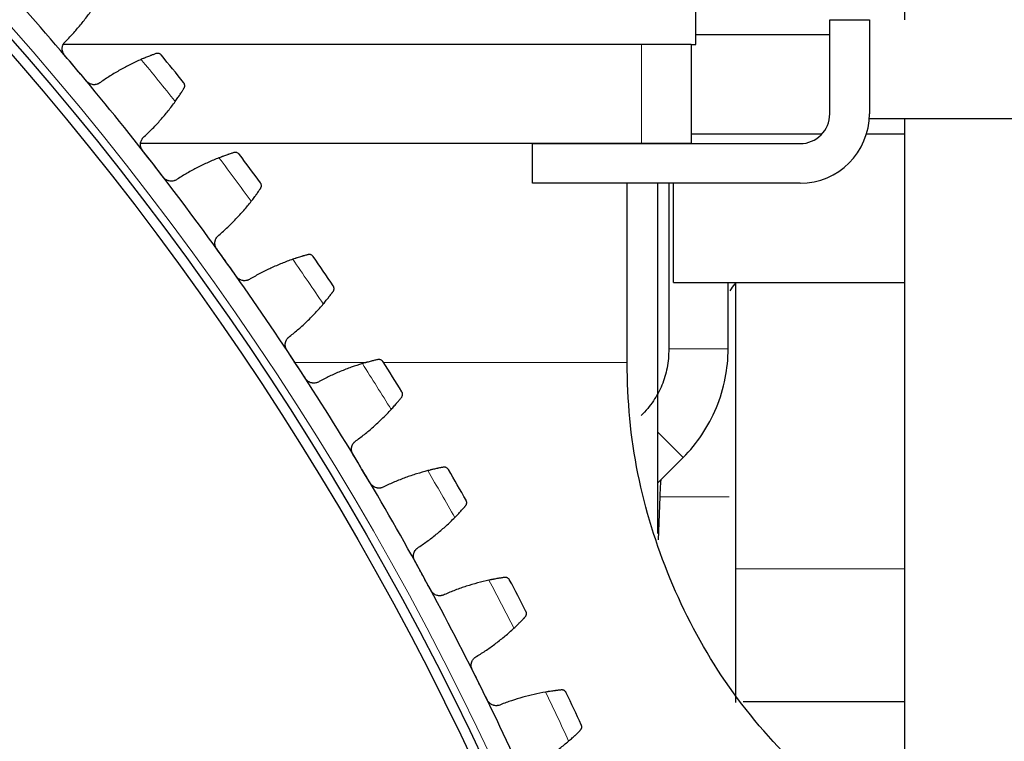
# Model space of a CAD drawing. Header units: inches. Extents: x 0 to 20790, y -12 to 14700.
# Tile 265 of 341: x 10616 to 10814, y 4733 to 4879. Entities that reach past the tile are written whole.
import ezdxf

# ---------------------------------------------------------------- set-up
doc = ezdxf.new("R2010")
doc.units = ezdxf.units.IN
doc.layers.add('1', color=7, linetype='Continuous', true_color=0xffffff)
doc.layers.add('254', color=7, linetype='Continuous', true_color=0xffffff)
doc.styles.add('latin_extended', font='simplex.shx')
doc.dimstyles.get("Standard").update_dxf_attribs({"dimtxt": 0.18, "dimasz": 0.18, "dimexe": 0.18, "dimexo": 0.0625, "dimgap": 0.09, "dimtad": 0, "dimtih": 1, "dimtoh": 1, "dimdec": 4, "dimzin": 0, "dimdsep": 46, "dimtxsty": 'Standard', "dimcen": 0.09, "dimadec": 0, "dimazin": 0, "dimtfac": 1, "dimtdec": 4, "dimtofl": 0, "dimtmove": 0, "dimatfit": 3, "dimfxl": 1, "dimtolj": 1, "dimtzin": 0, "dimarcsym": 0})

# ---------------------------------------------------------------- blocks, each defined once
blk = doc.blocks.new('_U13')
at = {"layer": '254', "color": 3, "linetype": 'Continuous', "lineweight": 13, "transparency": 16777216}
for p, q in [((11525.07, 6791.69), (12185.34, 6791.69)), ((12150.34, 6669.19), (12150.34, 4591.19)), ((10187.07, 4468.69), (12185.34, 4468.69))]:
    blk.add_line(p, q, dxfattribs=at)
at = {"layer": '254', "color": 3, "transparency": 16777216}
for points in [[(12170.76, 6669.19), (12129.92, 6669.19), (12150.34, 6791.69)], [(12129.92, 4591.19), (12170.76, 4591.19), (12150.34, 4468.69)]]:
    blk.add_solid(points, dxfattribs=at)
at = {"layer": 'Defpoints', "color": 0, "transparency": 16777216}
for p in [(11490.07, 6791.69), (10152.07, 4468.69), (12150.34, 4468.69)]:
    blk.add_point(p, dxfattribs=at)
at = {"layer": '254', "color": 2, "lineweight": 13, "transparency": 16777216, "insert": (11966.59, 5307.81), "char_height": 122.5, "attachment_point": 1, "rotation": 90, "style": 'latin_extended'}
blk.add_mtext('\\A1;2323', dxfattribs=at)

msp = doc.modelspace()

# ---------------------------------------------------------------- linework, layer by layer
at = {"layer": '1', "color": 2, "linetype": 'Continuous', "lineweight": 25}
for p, q in [((10794.117, 5250.682), (10794.117, 4878.685)), ((10752.069, 4873.685), (10752.069, 4927.686)), ((10779.069, 4859.685), (10779.069, 4878.685)), ((10779.069, 4878.685), (10787.069, 4878.685)), ((10787.069, 4878.685), (10787.069, 4859.685)), ((10752.07, 4875.685), (10779.069, 4875.685)), ((10741.069, 4873.685), (10624.433, 4873.685)), ((10751.069, 4873.685), (10741.069, 4873.685)), ((10751.069, 4873.685), (10751.069, 4853.685)), ((10751.069, 4873.685), (10752.069, 4873.685)), ((10829.069, 4858.685), (10787.069, 4858.685)), ((10794.117, 4858.685), (10794.117, 4706.462)), ((10751.069, 4855.685), (10777.541, 4855.685)), ((10786.485, 4855.685), (10794.117, 4855.685)), ((10751.069, 4853.685), (10640.025, 4853.685)), ((10741.069, 4853.685), (10640.025, 4853.685)), ((10719.069, 4845.685), (10719.069, 4853.685)), ((10719.069, 4853.685), (10773.069, 4853.685)), ((10751.069, 4853.685), (10773.093, 4853.685)), ((10773.069, 4845.685), (10719.069, 4845.685)), ((10738.219, 4809.516), (10738.219, 4845.685)), ((10744.319, 4845.685), (10744.319, 4775.049)), ((10746.57, 4845.687), (10746.57, 4812.291)), ((10747.569, 4825.685), (10747.569, 4845.686)), ((10747.569, 4825.685), (10794.117, 4825.685)), ((10758.57, 4812.291), (10758.57, 4825.686)), ((10760.129, 4825.682), (10760.134, 4825.683)), ((10744.319, 4785.199), (10749.49, 4790.37)), ((10744.764, 4782.479), (10744.46, 4773.767)), ((10794.117, 4741.085), (10761.601, 4741.085))]:
    msp.add_line(p, q, dxfattribs=at)
at = {"layer": '1', "color": 110, "linetype": 'Continuous', "lineweight": 13}
for p, q in [((10741.069, 4873.685), (10741.069, 4853.685)), ((10758.57, 4812.291), (10746.57, 4812.291)), ((10670.961, 4809.516), (10681.069, 4809.516)), ((10681.069, 4809.516), (10685.53, 4809.516)), ((10688.905, 4809.516), (10738.219, 4809.516)), ((10749.49, 4790.37), (10744.319, 4795.541)), ((10744.764, 4782.479), (10758.794, 4782.479))]:
    msp.add_line(p, q, dxfattribs=at)
msp.add_circle((10152.069, 4468.685), 616.6, dxfattribs=at)
at = {"layer": '1', "color": 2, "linetype": 'Continuous', "lineweight": 25}
for radius in [615, 613]:
    msp.add_circle((10152.069, 4468.685), radius, dxfattribs=at)
for centre, radius, start, end in [((10152.069, 4468.685), 621, 40.127389, 42.420382), ((10152.069, 4468.685), 636, 38.659966, 39.301817), ((10152.069, 4468.685), 621, 37.834395, 40.127389), ((10773.069, 4859.685), 6, 270, 0), ((10773.069, 4859.685), 14, 270, 0), ((10152.069, 4468.685), 636, 36.366973, 37.008823), ((10152.069, 4468.685), 621, 35.541401, 37.834395), ((10152.069, 4468.685), 621, 33.248408, 35.541401), ((10152.069, 4468.685), 636, 34.073979, 34.71583), ((10820.718, 4779.827), 76, 143.14469, 144.44625), ((10152.069, 4468.685), 636, 31.780986, 32.422836), ((10152.069, 4468.685), 621, 30.955414, 33.248408), ((10152.069, 4468.685), 621, 28.66242, 30.955414), ((10152.069, 4468.685), 636, 29.487992, 30.129842), ((10820.718, 4779.827), 76, 175.46381, 178), ((10152.069, 4468.685), 621, 26.369427, 28.66242), ((10152.069, 4468.685), 636, 27.194998, 27.836849), ((10152.069, 4468.685), 621, 24.076433, 26.369427), ((10152.069, 4468.685), 636, 24.902005, 25.543855)]:
    msp.add_arc(centre, radius, start, end, dxfattribs=at)
at = {"layer": '1', "color": 110, "linetype": 'Continuous', "lineweight": 13}
for start, end in [(38.486531, 39.475252), (36.193537, 37.182259), (33.900544, 34.889265), (31.60755, 32.596271), (29.314557, 30.303278), (27.021563, 28.010284), (24.728569, 25.717291)]:
    msp.add_arc((10152.069, 4468.685), 632.294, start, end, dxfattribs=at)
at = {"layer": '1', "color": 2, "linetype": 'Continuous', "lineweight": 25}
for points in [[(10624.906, 4874.348), (10625.464, 4874.907), (10626.548, 4876.05), (10628.083, 4877.842), (10629.525, 4879.71), (10630.426, 4881.007), (10630.86, 4881.668)], [(10626.894, 4868.913), (10626.156, 4869.789), (10625.417, 4870.665), (10624.679, 4871.541)], [(10640.136, 4870.663), (10639.411, 4870.347), (10637.981, 4869.679), (10635.895, 4868.573), (10633.869, 4867.364), (10632.559, 4866.489), (10631.914, 4866.034)], [(10629.109, 4866.285), (10628.371, 4867.161), (10627.632, 4868.037), (10626.894, 4868.913)], [(10640.758, 4855.105), (10641.337, 4855.641), (10642.467, 4856.74), (10644.072, 4858.469), (10645.588, 4860.278), (10646.539, 4861.538), (10647, 4862.181)], [(10642.527, 4849.595), (10641.824, 4850.5), (10641.121, 4851.405), (10640.419, 4852.309)], [(10644.635, 4846.881), (10643.932, 4847.786), (10643.229, 4848.69), (10642.527, 4849.595)], [(10655.829, 4850.814), (10655.091, 4850.527), (10653.635, 4849.917), (10651.507, 4848.895), (10649.435, 4847.768), (10648.09, 4846.946), (10647.427, 4846.517)], [(10655.827, 4835.243), (10656.428, 4835.756), (10657.6, 4836.809), (10659.273, 4838.472), (10660.86, 4840.219), (10661.861, 4841.44), (10662.347, 4842.064)], [(10657.374, 4829.667), (10656.708, 4830.599), (10656.042, 4831.531), (10655.376, 4832.464)], [(10659.372, 4826.871), (10658.706, 4827.803), (10658.04, 4828.735), (10657.374, 4829.667)], [(10670.714, 4830.353), (10669.966, 4830.095), (10668.486, 4829.544), (10666.319, 4828.609), (10664.203, 4827.565), (10662.827, 4826.798), (10662.148, 4826.396)], [(10670.089, 4814.795), (10670.71, 4815.283), (10671.924, 4816.288), (10673.662, 4817.883), (10675.318, 4819.565), (10676.367, 4820.745), (10676.878, 4821.349)], [(10671.412, 4809.161), (10670.784, 4810.119), (10670.156, 4811.077), (10669.528, 4812.035)], [(10673.296, 4806.287), (10672.668, 4807.245), (10672.04, 4808.203), (10671.412, 4809.161)], [(10684.769, 4809.312), (10684.011, 4809.085), (10682.511, 4808.593), (10680.308, 4807.745), (10678.152, 4806.788), (10676.746, 4806.076), (10676.051, 4805.701)], [(10683.522, 4793.792), (10684.162, 4794.255), (10685.415, 4795.211), (10687.215, 4796.735), (10688.937, 4798.349), (10690.033, 4799.486), (10690.567, 4800.07)], [(10684.619, 4788.11), (10684.029, 4789.092), (10683.44, 4790.075), (10682.851, 4791.057)], [(10686.386, 4785.162), (10685.797, 4786.145), (10685.208, 4787.127), (10684.619, 4788.11)], [(10697.971, 4787.726), (10697.204, 4787.53), (10695.686, 4787.099), (10693.451, 4786.339), (10691.258, 4785.469), (10689.825, 4784.814), (10689.115, 4784.467)], [(10696.104, 4772.268), (10696.762, 4772.705), (10698.052, 4773.61), (10699.912, 4775.061), (10701.697, 4776.605), (10702.837, 4777.697), (10703.395, 4778.259)], [(10696.972, 4766.547), (10696.423, 4767.552), (10695.873, 4768.557), (10695.324, 4769.562)], [(10698.621, 4763.531), (10698.071, 4764.536), (10697.522, 4765.542), (10696.972, 4766.547)], [(10710.298, 4765.63), (10709.525, 4765.464), (10707.99, 4765.094), (10705.726, 4764.425), (10703.501, 4763.642), (10702.042, 4763.045), (10701.32, 4762.727)], [(10707.815, 4750.259), (10708.489, 4750.669), (10709.815, 4751.521), (10711.731, 4752.897), (10713.577, 4754.368), (10714.76, 4755.414), (10715.339, 4755.953)], [(10708.453, 4744.507), (10707.944, 4745.533), (10707.436, 4746.56), (10706.927, 4747.586)], [(10709.98, 4741.428), (10709.471, 4742.454), (10708.962, 4743.481), (10708.453, 4744.507)], [(10721.732, 4743.057), (10720.952, 4742.923), (10719.404, 4742.614), (10717.115, 4742.036), (10714.86, 4741.343), (10713.379, 4740.805), (10712.644, 4740.517)], [(10718.635, 4727.798), (10719.326, 4728.181), (10720.684, 4728.98), (10722.654, 4730.277), (10724.557, 4731.674), (10725.781, 4732.671), (10726.382, 4733.187)]]:
    msp.add_open_spline(points, degree=3, dxfattribs=at)
for points, knots in [([(10624.679, 4871.541), (10624.636, 4871.592), (10624.556, 4871.698), (10624.452, 4871.866), (10624.394, 4871.985), (10624.355, 4872.076), (10624.343, 4872.107), (10624.32, 4872.169), (10624.31, 4872.201), (10624.26, 4872.358), (10624.234, 4872.486), (10624.216, 4872.648), (10624.214, 4872.681), (10624.211, 4872.73), (10624.21, 4872.747), (10624.209, 4872.78), (10624.207, 4872.862), (10624.213, 4873.008), (10624.231, 4873.136), (10624.255, 4873.263), (10624.27, 4873.326), (10624.324, 4873.514), (10624.372, 4873.633), (10624.46, 4873.804), (10624.492, 4873.859), (10624.545, 4873.94), (10624.563, 4873.967), (10624.6, 4874.02), (10624.62, 4874.045), (10624.719, 4874.171), (10624.808, 4874.264), (10624.906, 4874.348)], [0, 0, 0, 0, 0.0625, 0.125, 0.1875, 0.1875, 0.21875, 0.21875, 0.25, 0.25, 0.375, 0.375, 0.40625, 0.40625, 0.421875, 0.421875, 0.4375, 0.5, 0.5625, 0.5625, 0.625, 0.625, 0.75, 0.75, 0.8125, 0.8125, 0.84375, 0.84375, 0.875, 0.875, 1, 1, 1, 1]), ([(10643.109, 4871.84), (10643.025, 4871.81), (10642.935, 4871.778), (10642.744, 4871.708), (10642.541, 4871.633), (10642.315, 4871.549), (10642.167, 4871.492), (10642.137, 4871.481), (10642.076, 4871.458), (10642.045, 4871.446), (10641.952, 4871.41), (10641.89, 4871.386), (10641.698, 4871.311), (10641.567, 4871.259), (10641.298, 4871.151), (10641.16, 4871.095), (10640.948, 4871.008), (10640.877, 4870.979), (10640.768, 4870.933), (10640.732, 4870.918), (10640.659, 4870.887), (10640.622, 4870.872), (10640.437, 4870.793), (10640.288, 4870.729), (10640.136, 4870.663)], [0, 0, 0, 0, 0.125, 0.125, 0.25, 0.375, 0.375, 0.40625, 0.40625, 0.4375, 0.4375, 0.5, 0.5, 0.625, 0.625, 0.75, 0.75, 0.8125, 0.8125, 0.84375, 0.84375, 0.875, 0.875, 1, 1, 1, 1]), ([(10644.219, 4871.531), (10644.218, 4871.532), (10644.217, 4871.533), (10644.215, 4871.536), (10644.214, 4871.537), (10644.211, 4871.54), (10644.205, 4871.547), (10644.192, 4871.563), (10644.164, 4871.594), (10644.139, 4871.618), (10644.086, 4871.667), (10644.049, 4871.696), (10643.931, 4871.777), (10643.844, 4871.82), (10643.703, 4871.865), (10643.654, 4871.877), (10643.577, 4871.889), (10643.551, 4871.892), (10643.499, 4871.897), (10643.472, 4871.898), (10643.39, 4871.898), (10643.335, 4871.893), (10643.223, 4871.875), (10643.166, 4871.86), (10643.109, 4871.84)], [0, 0, 0, 0, 0.0039063, 0.0039063, 0.0078125, 0.0078125, 0.015625, 0.03125, 0.0625, 0.125, 0.125, 0.25, 0.25, 0.5, 0.5, 0.625, 0.625, 0.6875, 0.6875, 0.75, 0.75, 0.875, 0.875, 1, 1, 1, 1]), ([(10631.914, 4866.034), (10631.814, 4865.952), (10631.709, 4865.88), (10631.541, 4865.788), (10631.483, 4865.761), (10631.395, 4865.723), (10631.365, 4865.711), (10631.304, 4865.688), (10631.274, 4865.678), (10631.12, 4865.629), (10630.994, 4865.602), (10630.803, 4865.58), (10630.738, 4865.576), (10630.64, 4865.574), (10630.608, 4865.574), (10630.542, 4865.576), (10630.51, 4865.578), (10630.348, 4865.591), (10630.22, 4865.614), (10630.063, 4865.659), (10630.031, 4865.668), (10629.969, 4865.689), (10629.938, 4865.701), (10629.846, 4865.737), (10629.786, 4865.764), (10629.61, 4865.854), (10629.5, 4865.925), (10629.369, 4866.028), (10629.344, 4866.049), (10629.294, 4866.093), (10629.269, 4866.116), (10629.198, 4866.186), (10629.152, 4866.234), (10629.109, 4866.285)], [0, 0, 0, 0, 0.125, 0.125, 0.1875, 0.1875, 0.21875, 0.21875, 0.25, 0.25, 0.375, 0.375, 0.4375, 0.4375, 0.46875, 0.46875, 0.5, 0.5, 0.625, 0.625, 0.65625, 0.65625, 0.6875, 0.6875, 0.75, 0.75, 0.875, 0.875, 0.90625, 0.90625, 0.9375, 0.9375, 1, 1, 1, 1]), ([(10648.771, 4864.843), (10648.803, 4864.895), (10648.829, 4864.947), (10648.87, 4865.052), (10648.886, 4865.105), (10648.908, 4865.209), (10648.915, 4865.261), (10648.921, 4865.364), (10648.92, 4865.415), (10648.91, 4865.515), (10648.902, 4865.564), (10648.878, 4865.658), (10648.863, 4865.704), (10648.826, 4865.792), (10648.805, 4865.835), (10648.769, 4865.896), (10648.75, 4865.926), (10648.726, 4865.96), (10648.713, 4865.977), (10648.708, 4865.984), (10648.704, 4865.988), (10648.702, 4865.991), (10648.701, 4865.993)], [0, 0, 0, 0, 0.125, 0.125, 0.25, 0.25, 0.375, 0.375, 0.5, 0.5, 0.625, 0.625, 0.75, 0.75, 0.875, 0.875, 0.9375, 0.96875, 0.984375, 0.9921875, 0.9921875, 1, 1, 1, 1]), ([(10647, 4862.181), (10647.096, 4862.316), (10647.19, 4862.448), (10647.372, 4862.708), (10647.549, 4862.964), (10647.717, 4863.211), (10647.839, 4863.393), (10647.879, 4863.453), (10647.938, 4863.542), (10647.957, 4863.571), (10647.996, 4863.629), (10648.015, 4863.658), (10648.109, 4863.802), (10648.253, 4864.022), (10648.383, 4864.225), (10648.506, 4864.418), (10648.564, 4864.511), (10648.632, 4864.62), (10648.646, 4864.642), (10648.672, 4864.684), (10648.711, 4864.746), (10648.747, 4864.805), (10648.771, 4864.843)], [0, 0, 0, 0, 0.125, 0.125, 0.25, 0.375, 0.375, 0.4375, 0.4375, 0.46875, 0.46875, 0.5, 0.5, 0.625, 0.75, 0.75, 0.875, 0.875, 0.90625, 0.90625, 0.9375, 1, 1, 1, 1]), ([(10640.419, 4852.309), (10640.378, 4852.362), (10640.302, 4852.471), (10640.205, 4852.643), (10640.152, 4852.764), (10640.117, 4852.857), (10640.106, 4852.889), (10640.085, 4852.952), (10640.076, 4852.983), (10640.033, 4853.142), (10640.012, 4853.271), (10640.001, 4853.435), (10639.999, 4853.467), (10639.998, 4853.517), (10639.998, 4853.533), (10639.998, 4853.566), (10640, 4853.648), (10640.012, 4853.794), (10640.035, 4853.921), (10640.064, 4854.047), (10640.081, 4854.11), (10640.143, 4854.295), (10640.196, 4854.412), (10640.291, 4854.579), (10640.325, 4854.633), (10640.38, 4854.712), (10640.4, 4854.738), (10640.439, 4854.789), (10640.46, 4854.814), (10640.564, 4854.936), (10640.657, 4855.025), (10640.758, 4855.105)], [0, 0, 0, 0, 0.0625, 0.125, 0.1875, 0.1875, 0.21875, 0.21875, 0.25, 0.25, 0.375, 0.375, 0.40625, 0.40625, 0.421875, 0.421875, 0.4375, 0.5, 0.5625, 0.5625, 0.625, 0.625, 0.75, 0.75, 0.8125, 0.8125, 0.84375, 0.84375, 0.875, 0.875, 1, 1, 1, 1]), ([(10658.846, 4851.871), (10658.761, 4851.844), (10658.67, 4851.815), (10658.476, 4851.754), (10658.27, 4851.687), (10658.041, 4851.611), (10657.891, 4851.561), (10657.86, 4851.551), (10657.799, 4851.53), (10657.767, 4851.52), (10657.673, 4851.487), (10657.609, 4851.466), (10657.415, 4851.399), (10657.282, 4851.352), (10657.009, 4851.255), (10656.869, 4851.205), (10656.654, 4851.126), (10656.581, 4851.099), (10656.471, 4851.058), (10656.434, 4851.045), (10656.36, 4851.017), (10656.322, 4851.003), (10656.135, 4850.932), (10655.983, 4850.874), (10655.829, 4850.814)], [0, 0, 0, 0, 0.125, 0.125, 0.25, 0.375, 0.375, 0.40625, 0.40625, 0.4375, 0.4375, 0.5, 0.5, 0.625, 0.625, 0.75, 0.75, 0.8125, 0.8125, 0.84375, 0.84375, 0.875, 0.875, 1, 1, 1, 1]), ([(10659.942, 4851.518), (10659.941, 4851.519), (10659.941, 4851.52), (10659.939, 4851.523), (10659.938, 4851.524), (10659.935, 4851.527), (10659.93, 4851.534), (10659.917, 4851.551), (10659.89, 4851.582), (10659.866, 4851.608), (10659.815, 4851.658), (10659.779, 4851.689), (10659.665, 4851.775), (10659.58, 4851.821), (10659.44, 4851.872), (10659.391, 4851.886), (10659.316, 4851.901), (10659.29, 4851.906), (10659.237, 4851.912), (10659.211, 4851.914), (10659.129, 4851.917), (10659.074, 4851.915), (10658.961, 4851.901), (10658.904, 4851.889), (10658.846, 4851.871)], [0, 0, 0, 0, 0.0039062, 0.0039062, 0.0078125, 0.0078125, 0.015625, 0.03125, 0.0625, 0.125, 0.125, 0.25, 0.25, 0.5, 0.5, 0.625, 0.625, 0.6875, 0.6875, 0.75, 0.75, 0.875, 0.875, 1, 1, 1, 1]), ([(10647.427, 4846.517), (10647.325, 4846.439), (10647.216, 4846.372), (10647.045, 4846.287), (10646.986, 4846.261), (10646.896, 4846.227), (10646.866, 4846.216), (10646.804, 4846.196), (10646.773, 4846.187), (10646.618, 4846.144), (10646.491, 4846.123), (10646.299, 4846.108), (10646.234, 4846.107), (10646.137, 4846.109), (10646.104, 4846.11), (10646.039, 4846.115), (10646.006, 4846.118), (10645.845, 4846.138), (10645.718, 4846.166), (10645.563, 4846.216), (10645.532, 4846.227), (10645.47, 4846.251), (10645.44, 4846.263), (10645.349, 4846.303), (10645.29, 4846.333), (10645.119, 4846.429), (10645.011, 4846.505), (10644.885, 4846.613), (10644.86, 4846.636), (10644.812, 4846.682), (10644.788, 4846.705), (10644.719, 4846.777), (10644.676, 4846.828), (10644.635, 4846.881)], [0, 0, 0, 0, 0.125, 0.125, 0.1875, 0.1875, 0.21875, 0.21875, 0.25, 0.25, 0.375, 0.375, 0.4375, 0.4375, 0.46875, 0.46875, 0.5, 0.5, 0.625, 0.625, 0.65625, 0.65625, 0.6875, 0.6875, 0.75, 0.75, 0.875, 0.875, 0.90625, 0.90625, 0.9375, 0.9375, 1, 1, 1, 1]), ([(10664.223, 4844.653), (10664.257, 4844.704), (10664.285, 4844.755), (10664.331, 4844.858), (10664.349, 4844.91), (10664.375, 4845.013), (10664.384, 4845.065), (10664.394, 4845.168), (10664.395, 4845.218), (10664.389, 4845.319), (10664.383, 4845.368), (10664.363, 4845.463), (10664.35, 4845.509), (10664.317, 4845.599), (10664.297, 4845.643), (10664.264, 4845.705), (10664.246, 4845.736), (10664.223, 4845.771), (10664.211, 4845.788), (10664.206, 4845.795), (10664.202, 4845.8), (10664.201, 4845.802), (10664.199, 4845.805)], [0, 0, 0, 0, 0.125, 0.125, 0.25, 0.25, 0.375, 0.375, 0.5, 0.5, 0.625, 0.625, 0.75, 0.75, 0.875, 0.875, 0.9375, 0.96875, 0.984375, 0.9921875, 0.9921875, 1, 1, 1, 1]), ([(10662.347, 4842.064), (10662.449, 4842.195), (10662.548, 4842.323), (10662.74, 4842.576), (10662.927, 4842.824), (10663.105, 4843.064), (10663.234, 4843.241), (10663.276, 4843.299), (10663.339, 4843.386), (10663.36, 4843.415), (10663.401, 4843.471), (10663.421, 4843.499), (10663.521, 4843.639), (10663.673, 4843.853), (10663.811, 4844.051), (10663.941, 4844.239), (10664.003, 4844.329), (10664.076, 4844.436), (10664.09, 4844.457), (10664.118, 4844.498), (10664.16, 4844.559), (10664.198, 4844.616), (10664.223, 4844.653)], [0, 0, 0, 0, 0.125, 0.125, 0.25, 0.375, 0.375, 0.4375, 0.4375, 0.46875, 0.46875, 0.5, 0.5, 0.625, 0.75, 0.75, 0.875, 0.875, 0.90625, 0.90625, 0.9375, 1, 1, 1, 1]), ([(10655.376, 4832.464), (10655.337, 4832.518), (10655.266, 4832.63), (10655.176, 4832.806), (10655.128, 4832.929), (10655.097, 4833.023), (10655.087, 4833.055), (10655.069, 4833.119), (10655.061, 4833.151), (10655.024, 4833.311), (10655.008, 4833.441), (10655.004, 4833.605), (10655.003, 4833.637), (10655.005, 4833.687), (10655.005, 4833.703), (10655.007, 4833.736), (10655.012, 4833.818), (10655.029, 4833.963), (10655.057, 4834.09), (10655.091, 4834.214), (10655.111, 4834.276), (10655.181, 4834.459), (10655.238, 4834.574), (10655.339, 4834.737), (10655.376, 4834.789), (10655.434, 4834.866), (10655.454, 4834.891), (10655.496, 4834.941), (10655.517, 4834.965), (10655.627, 4835.082), (10655.723, 4835.167), (10655.827, 4835.243)], [0, 0, 0, 0, 0.0625, 0.125, 0.1875, 0.1875, 0.21875, 0.21875, 0.25, 0.25, 0.375, 0.375, 0.40625, 0.40625, 0.421875, 0.421875, 0.4375, 0.5, 0.5625, 0.5625, 0.625, 0.625, 0.75, 0.75, 0.8125, 0.8125, 0.84375, 0.84375, 0.875, 0.875, 1, 1, 1, 1]), ([(10673.771, 4831.288), (10673.685, 4831.265), (10673.593, 4831.24), (10673.397, 4831.186), (10673.188, 4831.128), (10672.956, 4831.061), (10672.804, 4831.017), (10672.773, 4831.008), (10672.711, 4830.99), (10672.68, 4830.98), (10672.584, 4830.952), (10672.519, 4830.933), (10672.323, 4830.874), (10672.188, 4830.832), (10671.911, 4830.746), (10671.769, 4830.702), (10671.551, 4830.632), (10671.477, 4830.608), (10671.366, 4830.571), (10671.328, 4830.559), (10671.253, 4830.534), (10671.215, 4830.522), (10671.025, 4830.459), (10670.87, 4830.406), (10670.714, 4830.353)], [0, 0, 0, 0, 0.125, 0.125, 0.25, 0.375, 0.375, 0.40625, 0.40625, 0.4375, 0.4375, 0.5, 0.5, 0.625, 0.625, 0.75, 0.75, 0.8125, 0.8125, 0.84375, 0.84375, 0.875, 0.875, 1, 1, 1, 1]), ([(10674.853, 4830.892), (10674.852, 4830.893), (10674.851, 4830.894), (10674.849, 4830.896), (10674.848, 4830.898), (10674.846, 4830.901), (10674.841, 4830.909), (10674.828, 4830.925), (10674.803, 4830.958), (10674.78, 4830.985), (10674.731, 4831.037), (10674.697, 4831.069), (10674.586, 4831.159), (10674.503, 4831.209), (10674.365, 4831.266), (10674.317, 4831.282), (10674.242, 4831.3), (10674.216, 4831.305), (10674.164, 4831.314), (10674.137, 4831.317), (10674.056, 4831.323), (10674.001, 4831.323), (10673.888, 4831.313), (10673.83, 4831.304), (10673.771, 4831.288)], [0, 0, 0, 0, 0.0039063, 0.0039063, 0.0078125, 0.0078125, 0.015625, 0.03125, 0.0625, 0.125, 0.125, 0.25, 0.25, 0.5, 0.5, 0.625, 0.625, 0.6875, 0.6875, 0.75, 0.75, 0.875, 0.875, 1, 1, 1, 1]), ([(10662.148, 4826.396), (10662.042, 4826.322), (10661.931, 4826.259), (10661.756, 4826.181), (10661.697, 4826.158), (10661.605, 4826.127), (10661.575, 4826.118), (10661.512, 4826.1), (10661.481, 4826.092), (10661.324, 4826.056), (10661.197, 4826.039), (10661.004, 4826.032), (10660.939, 4826.033), (10660.842, 4826.039), (10660.809, 4826.042), (10660.744, 4826.049), (10660.712, 4826.054), (10660.551, 4826.08), (10660.426, 4826.113), (10660.273, 4826.17), (10660.242, 4826.182), (10660.182, 4826.208), (10660.151, 4826.222), (10660.062, 4826.265), (10660.005, 4826.297), (10659.837, 4826.4), (10659.733, 4826.48), (10659.611, 4826.593), (10659.587, 4826.617), (10659.541, 4826.664), (10659.518, 4826.689), (10659.452, 4826.764), (10659.411, 4826.816), (10659.372, 4826.871)], [0, 0, 0, 0, 0.125, 0.125, 0.1875, 0.1875, 0.21875, 0.21875, 0.25, 0.25, 0.375, 0.375, 0.4375, 0.4375, 0.46875, 0.46875, 0.5, 0.5, 0.625, 0.625, 0.65625, 0.65625, 0.6875, 0.6875, 0.75, 0.75, 0.875, 0.875, 0.90625, 0.90625, 0.9375, 0.9375, 1, 1, 1, 1]), ([(10760.069, 4825.682), (10760.069, 4822.474), (10760.069, 4816.055), (10760.069, 4806.425), (10760.069, 4796.795), (10760.069, 4787.162), (10760.069, 4777.544), (10760.069, 4771.136), (10760.069, 4767.941)], [0, 0, 0, 0, 0.1666987, 0.3334922, 0.5003159, 0.6670706, 0.8339604, 1, 1, 1, 1]), ([(10676.878, 4821.349), (10676.984, 4821.476), (10677.088, 4821.6), (10677.29, 4821.845), (10677.487, 4822.085), (10677.674, 4822.318), (10677.81, 4822.49), (10677.855, 4822.546), (10677.921, 4822.63), (10677.943, 4822.658), (10677.986, 4822.713), (10678.007, 4822.74), (10678.113, 4822.876), (10678.274, 4823.084), (10678.419, 4823.276), (10678.557, 4823.459), (10678.623, 4823.546), (10678.7, 4823.65), (10678.715, 4823.67), (10678.744, 4823.71), (10678.788, 4823.769), (10678.829, 4823.825), (10678.855, 4823.861)], [0, 0, 0, 0, 0.125, 0.125, 0.25, 0.375, 0.375, 0.4375, 0.4375, 0.46875, 0.46875, 0.5, 0.5, 0.625, 0.75, 0.75, 0.875, 0.875, 0.90625, 0.90625, 0.9375, 1, 1, 1, 1]), ([(10678.855, 4823.861), (10678.891, 4823.91), (10678.921, 4823.96), (10678.971, 4824.061), (10678.991, 4824.113), (10679.022, 4824.215), (10679.033, 4824.266), (10679.047, 4824.368), (10679.05, 4824.419), (10679.048, 4824.519), (10679.043, 4824.569), (10679.027, 4824.665), (10679.016, 4824.712), (10678.987, 4824.803), (10678.969, 4824.847), (10678.938, 4824.911), (10678.921, 4824.942), (10678.9, 4824.978), (10678.889, 4824.995), (10678.884, 4825.003), (10678.881, 4825.008), (10678.879, 4825.01), (10678.877, 4825.013)], [0, 0, 0, 0, 0.125, 0.125, 0.25, 0.25, 0.375, 0.375, 0.5, 0.5, 0.625, 0.625, 0.75, 0.75, 0.875, 0.875, 0.9375, 0.96875, 0.984375, 0.9921875, 0.9921875, 1, 1, 1, 1]), ([(10669.528, 4812.035), (10669.491, 4812.091), (10669.424, 4812.206), (10669.342, 4812.385), (10669.299, 4812.51), (10669.271, 4812.605), (10669.262, 4812.637), (10669.247, 4812.702), (10669.24, 4812.734), (10669.21, 4812.896), (10669.199, 4813.026), (10669.201, 4813.19), (10669.202, 4813.223), (10669.205, 4813.272), (10669.207, 4813.289), (10669.209, 4813.321), (10669.218, 4813.403), (10669.241, 4813.548), (10669.274, 4813.673), (10669.313, 4813.796), (10669.335, 4813.857), (10669.412, 4814.037), (10669.474, 4814.149), (10669.582, 4814.308), (10669.62, 4814.359), (10669.682, 4814.433), (10669.703, 4814.458), (10669.747, 4814.505), (10669.769, 4814.529), (10669.883, 4814.642), (10669.982, 4814.723), (10670.089, 4814.795)], [0, 0, 0, 0, 0.0625, 0.125, 0.1875, 0.1875, 0.21875, 0.21875, 0.25, 0.25, 0.375, 0.375, 0.40625, 0.40625, 0.421875, 0.421875, 0.4375, 0.5, 0.5625, 0.5625, 0.625, 0.625, 0.75, 0.75, 0.8125, 0.8125, 0.84375, 0.84375, 0.875, 0.875, 1, 1, 1, 1]), ([(10746.57, 4812.291), (10746.587, 4810.983), (10746.365, 4808.512), (10745.337, 4804.931), (10743.532, 4801.671), (10741.941, 4799.767), (10741.005, 4798.855)], [0, 0, 0, 0, 0.258567, 0.4999965, 0.7414303, 1, 1, 1, 1]), ([(10749.49, 4790.37), (10750.903, 4791.802), (10753.46, 4794.927), (10756.39, 4800.353), (10758.155, 4806.261), (10758.556, 4810.279), (10758.57, 4812.291)], [0, 0, 0, 0, 0.2450247, 0.5000038, 0.7549795, 1, 1, 1, 1]), ([(10687.861, 4810.124), (10687.774, 4810.105), (10687.681, 4810.083), (10687.483, 4810.037), (10687.272, 4809.988), (10687.038, 4809.93), (10686.884, 4809.892), (10686.853, 4809.885), (10686.79, 4809.869), (10686.758, 4809.861), (10686.661, 4809.836), (10686.596, 4809.82), (10686.397, 4809.768), (10686.261, 4809.733), (10685.981, 4809.658), (10685.837, 4809.619), (10685.616, 4809.558), (10685.542, 4809.537), (10685.429, 4809.505), (10685.391, 4809.494), (10685.314, 4809.472), (10685.276, 4809.461), (10685.083, 4809.406), (10684.927, 4809.36), (10684.769, 4809.312)], [0, 0, 0, 0, 0.125, 0.125, 0.25, 0.375, 0.375, 0.40625, 0.40625, 0.4375, 0.4375, 0.5, 0.5, 0.625, 0.625, 0.75, 0.75, 0.8125, 0.8125, 0.84375, 0.84375, 0.875, 0.875, 1, 1, 1, 1]), ([(10688.926, 4809.685), (10688.925, 4809.686), (10688.924, 4809.688), (10688.923, 4809.69), (10688.922, 4809.691), (10688.919, 4809.695), (10688.914, 4809.703), (10688.903, 4809.72), (10688.879, 4809.754), (10688.827, 4809.819), (10688.777, 4809.869), (10688.67, 4809.963), (10688.589, 4810.017), (10688.453, 4810.079), (10688.406, 4810.096), (10688.332, 4810.118), (10688.306, 4810.124), (10688.255, 4810.134), (10688.228, 4810.139), (10688.147, 4810.148), (10688.092, 4810.151), (10687.978, 4810.145), (10687.92, 4810.138), (10687.861, 4810.124)], [0, 0, 0, 0, 0.0039062, 0.0039062, 0.0078125, 0.0078125, 0.015625, 0.03125, 0.0625, 0.125, 0.25, 0.25, 0.5, 0.5, 0.625, 0.625, 0.6875, 0.6875, 0.75, 0.75, 0.875, 0.875, 1, 1, 1, 1]), ([(10771.565, 4729.012), (10766.158, 4734.371), (10756.688, 4745.807), (10746.23, 4765.676), (10739.579, 4787.12), (10738.187, 4801.904), (10738.219, 4809.516)], [0, 0, 0, 0, 0.2518645, 0.4999782, 0.748149, 1, 1, 1, 1]), ([(10676.051, 4805.701), (10675.942, 4805.631), (10675.829, 4805.573), (10675.651, 4805.502), (10675.591, 4805.481), (10675.498, 4805.454), (10675.467, 4805.446), (10675.404, 4805.431), (10675.373, 4805.424), (10675.214, 4805.394), (10675.087, 4805.383), (10674.894, 4805.384), (10674.829, 4805.387), (10674.732, 4805.397), (10674.699, 4805.401), (10674.635, 4805.411), (10674.603, 4805.417), (10674.443, 4805.449), (10674.319, 4805.487), (10674.168, 4805.55), (10674.139, 4805.564), (10674.079, 4805.592), (10674.049, 4805.607), (10673.962, 4805.654), (10673.906, 4805.688), (10673.743, 4805.798), (10673.641, 4805.882), (10673.524, 4806), (10673.501, 4806.024), (10673.457, 4806.074), (10673.435, 4806.099), (10673.372, 4806.177), (10673.333, 4806.231), (10673.296, 4806.287)], [0, 0, 0, 0, 0.125, 0.125, 0.1875, 0.1875, 0.21875, 0.21875, 0.25, 0.25, 0.375, 0.375, 0.4375, 0.4375, 0.46875, 0.46875, 0.5, 0.5, 0.625, 0.625, 0.65625, 0.65625, 0.6875, 0.6875, 0.75, 0.75, 0.875, 0.875, 0.90625, 0.90625, 0.9375, 0.9375, 1, 1, 1, 1]), ([(10692.644, 4802.5), (10692.682, 4802.548), (10692.714, 4802.596), (10692.768, 4802.696), (10692.79, 4802.746), (10692.825, 4802.847), (10692.838, 4802.898), (10692.856, 4802.999), (10692.861, 4803.05), (10692.863, 4803.15), (10692.86, 4803.2), (10692.848, 4803.296), (10692.839, 4803.344), (10692.813, 4803.436), (10692.797, 4803.481), (10692.769, 4803.546), (10692.753, 4803.578), (10692.733, 4803.614), (10692.723, 4803.632), (10692.718, 4803.64), (10692.715, 4803.645), (10692.714, 4803.647), (10692.712, 4803.65)], [0, 0, 0, 0, 0.125, 0.125, 0.25, 0.25, 0.375, 0.375, 0.5, 0.5, 0.625, 0.625, 0.75, 0.75, 0.875, 0.875, 0.9375, 0.96875, 0.984375, 0.9921875, 0.9921875, 1, 1, 1, 1]), ([(10690.567, 4800.07), (10690.679, 4800.191), (10690.788, 4800.312), (10691, 4800.548), (10691.206, 4800.781), (10691.402, 4801.006), (10691.545, 4801.172), (10691.592, 4801.226), (10691.661, 4801.308), (10691.684, 4801.335), (10691.73, 4801.388), (10691.752, 4801.414), (10691.863, 4801.545), (10692.032, 4801.747), (10692.185, 4801.933), (10692.33, 4802.11), (10692.399, 4802.195), (10692.48, 4802.295), (10692.496, 4802.315), (10692.527, 4802.354), (10692.573, 4802.411), (10692.616, 4802.465), (10692.644, 4802.5)], [0, 0, 0, 0, 0.125, 0.125, 0.25, 0.375, 0.375, 0.4375, 0.4375, 0.46875, 0.46875, 0.5, 0.5, 0.625, 0.75, 0.75, 0.875, 0.875, 0.90625, 0.90625, 0.9375, 1, 1, 1, 1]), ([(10682.851, 4791.057), (10682.817, 4791.114), (10682.754, 4791.231), (10682.679, 4791.414), (10682.641, 4791.54), (10682.617, 4791.637), (10682.61, 4791.669), (10682.597, 4791.734), (10682.591, 4791.767), (10682.568, 4791.93), (10682.562, 4792.061), (10682.571, 4792.224), (10682.573, 4792.257), (10682.578, 4792.306), (10682.58, 4792.322), (10682.584, 4792.355), (10682.596, 4792.436), (10682.625, 4792.58), (10682.663, 4792.703), (10682.707, 4792.825), (10682.731, 4792.885), (10682.815, 4793.061), (10682.882, 4793.171), (10682.996, 4793.326), (10683.036, 4793.375), (10683.101, 4793.447), (10683.123, 4793.471), (10683.168, 4793.517), (10683.191, 4793.539), (10683.31, 4793.647), (10683.412, 4793.724), (10683.522, 4793.792)], [0, 0, 0, 0, 0.0625, 0.125, 0.1875, 0.1875, 0.21875, 0.21875, 0.25, 0.25, 0.375, 0.375, 0.40625, 0.40625, 0.421875, 0.421875, 0.4375, 0.5, 0.5625, 0.5625, 0.625, 0.625, 0.75, 0.75, 0.8125, 0.8125, 0.84375, 0.84375, 0.875, 0.875, 1, 1, 1, 1]), ([(10701.093, 4788.414), (10701.005, 4788.398), (10700.911, 4788.38), (10700.711, 4788.342), (10700.499, 4788.301), (10700.263, 4788.253), (10700.107, 4788.221), (10700.076, 4788.215), (10700.012, 4788.202), (10699.98, 4788.195), (10699.883, 4788.174), (10699.817, 4788.16), (10699.616, 4788.117), (10699.478, 4788.087), (10699.195, 4788.023), (10699.05, 4787.99), (10698.827, 4787.938), (10698.752, 4787.92), (10698.638, 4787.892), (10698.599, 4787.883), (10698.522, 4787.864), (10698.483, 4787.855), (10698.289, 4787.807), (10698.131, 4787.768), (10697.971, 4787.726)], [0, 0, 0, 0, 0.125, 0.125, 0.25, 0.375, 0.375, 0.40625, 0.40625, 0.4375, 0.4375, 0.5, 0.5, 0.625, 0.625, 0.75, 0.75, 0.8125, 0.8125, 0.84375, 0.84375, 0.875, 0.875, 1, 1, 1, 1]), ([(10702.139, 4787.933), (10702.138, 4787.934), (10702.138, 4787.935), (10702.136, 4787.938), (10702.135, 4787.939), (10702.133, 4787.943), (10702.129, 4787.951), (10702.118, 4787.968), (10702.095, 4788.003), (10702.046, 4788.07), (10701.998, 4788.123), (10701.895, 4788.221), (10701.816, 4788.277), (10701.683, 4788.345), (10701.636, 4788.364), (10701.563, 4788.389), (10701.538, 4788.396), (10701.486, 4788.408), (10701.46, 4788.414), (10701.38, 4788.427), (10701.325, 4788.431), (10701.211, 4788.43), (10701.153, 4788.425), (10701.093, 4788.414)], [0, 0, 0, 0, 0.0039062, 0.0039062, 0.0078125, 0.0078125, 0.015625, 0.03125, 0.0625, 0.125, 0.25, 0.25, 0.5, 0.5, 0.625, 0.625, 0.6875, 0.6875, 0.75, 0.75, 0.875, 0.875, 1, 1, 1, 1]), ([(10689.115, 4784.467), (10689.004, 4784.402), (10688.888, 4784.348), (10688.708, 4784.284), (10688.647, 4784.266), (10688.553, 4784.243), (10688.522, 4784.236), (10688.458, 4784.223), (10688.427, 4784.218), (10688.267, 4784.194), (10688.139, 4784.187), (10687.946, 4784.196), (10687.882, 4784.202), (10687.785, 4784.216), (10687.753, 4784.222), (10687.689, 4784.234), (10687.657, 4784.241), (10687.499, 4784.28), (10687.377, 4784.323), (10687.228, 4784.392), (10687.199, 4784.406), (10687.141, 4784.437), (10687.112, 4784.453), (10687.026, 4784.504), (10686.971, 4784.54), (10686.813, 4784.656), (10686.715, 4784.744), (10686.603, 4784.867), (10686.581, 4784.892), (10686.538, 4784.943), (10686.518, 4784.97), (10686.458, 4785.05), (10686.421, 4785.105), (10686.386, 4785.162)], [0, 0, 0, 0, 0.125, 0.125, 0.1875, 0.1875, 0.21875, 0.21875, 0.25, 0.25, 0.375, 0.375, 0.4375, 0.4375, 0.46875, 0.46875, 0.5, 0.5, 0.625, 0.625, 0.65625, 0.65625, 0.6875, 0.6875, 0.75, 0.75, 0.875, 0.875, 0.90625, 0.90625, 0.9375, 0.9375, 1, 1, 1, 1]), ([(10705.567, 4780.605), (10705.607, 4780.651), (10705.641, 4780.698), (10705.698, 4780.795), (10705.722, 4780.844), (10705.761, 4780.944), (10705.776, 4780.994), (10705.798, 4781.095), (10705.805, 4781.145), (10705.812, 4781.246), (10705.811, 4781.295), (10705.803, 4781.392), (10705.795, 4781.44), (10705.773, 4781.533), (10705.759, 4781.578), (10705.733, 4781.644), (10705.719, 4781.677), (10705.701, 4781.714), (10705.691, 4781.733), (10705.687, 4781.74), (10705.684, 4781.746), (10705.682, 4781.748), (10705.681, 4781.751)], [0, 0, 0, 0, 0.125, 0.125, 0.25, 0.25, 0.375, 0.375, 0.5, 0.5, 0.625, 0.625, 0.75, 0.75, 0.875, 0.875, 0.9375, 0.96875, 0.984375, 0.9921875, 0.9921875, 1, 1, 1, 1]), ([(10703.395, 4778.259), (10703.511, 4778.376), (10703.625, 4778.492), (10703.846, 4778.72), (10704.061, 4778.944), (10704.266, 4779.161), (10704.416, 4779.321), (10704.465, 4779.374), (10704.537, 4779.452), (10704.561, 4779.478), (10704.609, 4779.53), (10704.632, 4779.555), (10704.748, 4779.682), (10704.925, 4779.876), (10705.085, 4780.056), (10705.238, 4780.228), (10705.31, 4780.309), (10705.395, 4780.406), (10705.411, 4780.426), (10705.444, 4780.463), (10705.492, 4780.519), (10705.538, 4780.571), (10705.567, 4780.605)], [0, 0, 0, 0, 0.125, 0.125, 0.25, 0.375, 0.375, 0.4375, 0.4375, 0.46875, 0.46875, 0.5, 0.5, 0.625, 0.75, 0.75, 0.875, 0.875, 0.90625, 0.90625, 0.9375, 1, 1, 1, 1]), ([(10695.324, 4769.562), (10695.292, 4769.621), (10695.234, 4769.741), (10695.166, 4769.926), (10695.133, 4770.054), (10695.113, 4770.151), (10695.107, 4770.184), (10695.097, 4770.25), (10695.093, 4770.282), (10695.076, 4770.446), (10695.075, 4770.577), (10695.09, 4770.74), (10695.094, 4770.772), (10695.101, 4770.821), (10695.104, 4770.838), (10695.109, 4770.87), (10695.124, 4770.951), (10695.159, 4771.093), (10695.202, 4771.215), (10695.25, 4771.335), (10695.278, 4771.394), (10695.368, 4771.567), (10695.439, 4771.674), (10695.559, 4771.824), (10695.602, 4771.872), (10695.669, 4771.941), (10695.692, 4771.963), (10695.739, 4772.007), (10695.763, 4772.029), (10695.886, 4772.132), (10695.992, 4772.205), (10696.104, 4772.268)], [0, 0, 0, 0, 0.0625, 0.125, 0.1875, 0.1875, 0.21875, 0.21875, 0.25, 0.25, 0.375, 0.375, 0.40625, 0.40625, 0.421875, 0.421875, 0.4375, 0.5, 0.5625, 0.5625, 0.625, 0.625, 0.75, 0.75, 0.8125, 0.8125, 0.84375, 0.84375, 0.875, 0.875, 1, 1, 1, 1]), ([(10760.069, 4767.941), (10760.069, 4765.803), (10760.069, 4760.198), (10760.069, 4751.08), (10760.069, 4744.314), (10760.069, 4740.995)], [0, 0, 0, 0, 0.2329763, 0.6136492, 1, 1, 1, 1]), ([(10713.445, 4766.192), (10713.357, 4766.179), (10713.263, 4766.166), (10713.061, 4766.135), (10712.847, 4766.103), (10712.609, 4766.064), (10712.453, 4766.039), (10712.421, 4766.033), (10712.357, 4766.023), (10712.325, 4766.017), (10712.227, 4766.001), (10712.16, 4765.989), (10711.958, 4765.954), (10711.819, 4765.929), (10711.534, 4765.877), (10711.388, 4765.85), (10711.163, 4765.806), (10711.087, 4765.792), (10710.971, 4765.769), (10710.933, 4765.761), (10710.855, 4765.745), (10710.816, 4765.738), (10710.619, 4765.698), (10710.46, 4765.664), (10710.298, 4765.63)], [0, 0, 0, 0, 0.125, 0.125, 0.25, 0.375, 0.375, 0.40625, 0.40625, 0.4375, 0.4375, 0.5, 0.5, 0.625, 0.625, 0.75, 0.75, 0.8125, 0.8125, 0.84375, 0.84375, 0.875, 0.875, 1, 1, 1, 1]), ([(10714.472, 4765.669), (10714.471, 4765.67), (10714.47, 4765.672), (10714.469, 4765.674), (10714.468, 4765.676), (10714.466, 4765.679), (10714.462, 4765.687), (10714.452, 4765.705), (10714.43, 4765.741), (10714.384, 4765.81), (10714.338, 4765.864), (10714.239, 4765.967), (10714.162, 4766.026), (10714.032, 4766.099), (10713.987, 4766.12), (10713.914, 4766.148), (10713.889, 4766.156), (10713.839, 4766.17), (10713.812, 4766.177), (10713.733, 4766.193), (10713.678, 4766.2), (10713.564, 4766.203), (10713.506, 4766.201), (10713.445, 4766.192)], [0, 0, 0, 0, 0.0039063, 0.0039063, 0.0078125, 0.0078125, 0.015625, 0.03125, 0.0625, 0.125, 0.25, 0.25, 0.5, 0.5, 0.625, 0.625, 0.6875, 0.6875, 0.75, 0.75, 0.875, 0.875, 1, 1, 1, 1]), ([(10701.32, 4762.727), (10701.206, 4762.666), (10701.088, 4762.617), (10700.905, 4762.561), (10700.843, 4762.545), (10700.749, 4762.525), (10700.717, 4762.52), (10700.654, 4762.51), (10700.621, 4762.505), (10700.461, 4762.488), (10700.333, 4762.487), (10700.141, 4762.503), (10700.076, 4762.512), (10699.98, 4762.53), (10699.948, 4762.536), (10699.885, 4762.551), (10699.853, 4762.56), (10699.697, 4762.605), (10699.576, 4762.652), (10699.431, 4762.727), (10699.402, 4762.743), (10699.345, 4762.776), (10699.317, 4762.793), (10699.234, 4762.847), (10699.18, 4762.886), (10699.026, 4763.008), (10698.932, 4763.1), (10698.825, 4763.227), (10698.804, 4763.253), (10698.764, 4763.306), (10698.744, 4763.333), (10698.688, 4763.416), (10698.653, 4763.473), (10698.621, 4763.531)], [0, 0, 0, 0, 0.125, 0.125, 0.1875, 0.1875, 0.21875, 0.21875, 0.25, 0.25, 0.375, 0.375, 0.4375, 0.4375, 0.46875, 0.46875, 0.5, 0.5, 0.625, 0.625, 0.65625, 0.65625, 0.6875, 0.6875, 0.75, 0.75, 0.875, 0.875, 0.90625, 0.90625, 0.9375, 0.9375, 1, 1, 1, 1]), ([(10715.339, 4755.953), (10715.46, 4756.066), (10715.578, 4756.177), (10715.808, 4756.395), (10716.033, 4756.611), (10716.246, 4756.819), (10716.402, 4756.973), (10716.453, 4757.024), (10716.529, 4757.1), (10716.554, 4757.125), (10716.603, 4757.174), (10716.627, 4757.199), (10716.748, 4757.32), (10716.933, 4757.508), (10717.1, 4757.681), (10717.26, 4757.846), (10717.335, 4757.925), (10717.424, 4758.018), (10717.441, 4758.037), (10717.475, 4758.073), (10717.526, 4758.127), (10717.573, 4758.177), (10717.604, 4758.21)], [0, 0, 0, 0, 0.125, 0.125, 0.25, 0.375, 0.375, 0.4375, 0.4375, 0.46875, 0.46875, 0.5, 0.5, 0.625, 0.75, 0.75, 0.875, 0.875, 0.90625, 0.90625, 0.9375, 1, 1, 1, 1]), ([(10717.604, 4758.21), (10717.645, 4758.254), (10717.681, 4758.3), (10717.742, 4758.395), (10717.768, 4758.443), (10717.811, 4758.541), (10717.828, 4758.591), (10717.854, 4758.69), (10717.863, 4758.74), (10717.874, 4758.84), (10717.875, 4758.89), (10717.871, 4758.987), (10717.865, 4759.035), (10717.847, 4759.129), (10717.835, 4759.175), (10717.811, 4759.242), (10717.799, 4759.275), (10717.782, 4759.313), (10717.773, 4759.332), (10717.769, 4759.34), (10717.766, 4759.345), (10717.765, 4759.348), (10717.763, 4759.35)], [0, 0, 0, 0, 0.125, 0.125, 0.25, 0.25, 0.375, 0.375, 0.5, 0.5, 0.625, 0.625, 0.75, 0.75, 0.875, 0.875, 0.9375, 0.96875, 0.984375, 0.9921875, 0.9921875, 1, 1, 1, 1]), ([(10706.927, 4747.586), (10706.897, 4747.646), (10706.844, 4747.768), (10706.784, 4747.956), (10706.756, 4748.085), (10706.74, 4748.183), (10706.735, 4748.216), (10706.728, 4748.282), (10706.725, 4748.315), (10706.714, 4748.479), (10706.719, 4748.61), (10706.741, 4748.772), (10706.746, 4748.804), (10706.755, 4748.853), (10706.758, 4748.869), (10706.765, 4748.901), (10706.783, 4748.981), (10706.823, 4749.122), (10706.871, 4749.242), (10706.924, 4749.36), (10706.954, 4749.418), (10707.052, 4749.587), (10707.126, 4749.691), (10707.253, 4749.836), (10707.297, 4749.882), (10707.367, 4749.949), (10707.391, 4749.97), (10707.44, 4750.012), (10707.465, 4750.033), (10707.592, 4750.132), (10707.7, 4750.2), (10707.815, 4750.259)], [0, 0, 0, 0, 0.0625, 0.125, 0.1875, 0.1875, 0.21875, 0.21875, 0.25, 0.25, 0.375, 0.375, 0.40625, 0.40625, 0.421875, 0.421875, 0.4375, 0.5, 0.5625, 0.5625, 0.625, 0.625, 0.75, 0.75, 0.8125, 0.8125, 0.84375, 0.84375, 0.875, 0.875, 1, 1, 1, 1]), ([(10724.899, 4743.493), (10724.811, 4743.484), (10724.716, 4743.474), (10724.513, 4743.452), (10724.298, 4743.428), (10724.059, 4743.399), (10723.901, 4743.38), (10723.869, 4743.376), (10723.805, 4743.368), (10723.772, 4743.364), (10723.674, 4743.351), (10723.607, 4743.342), (10723.403, 4743.315), (10723.263, 4743.296), (10722.976, 4743.255), (10722.829, 4743.234), (10722.603, 4743.199), (10722.526, 4743.188), (10722.41, 4743.169), (10722.371, 4743.163), (10722.293, 4743.151), (10722.253, 4743.144), (10722.055, 4743.112), (10721.895, 4743.086), (10721.732, 4743.057)], [0, 0, 0, 0, 0.125, 0.125, 0.25, 0.375, 0.375, 0.40625, 0.40625, 0.4375, 0.4375, 0.5, 0.5, 0.625, 0.625, 0.75, 0.75, 0.8125, 0.8125, 0.84375, 0.84375, 0.875, 0.875, 1, 1, 1, 1]), ([(10725.904, 4742.93), (10725.903, 4742.931), (10725.902, 4742.932), (10725.901, 4742.935), (10725.9, 4742.936), (10725.898, 4742.94), (10725.894, 4742.948), (10725.885, 4742.967), (10725.865, 4743.003), (10725.822, 4743.074), (10725.778, 4743.13), (10725.683, 4743.237), (10725.609, 4743.299), (10725.482, 4743.377), (10725.437, 4743.4), (10725.366, 4743.43), (10725.341, 4743.439), (10725.291, 4743.456), (10725.265, 4743.463), (10725.186, 4743.483), (10725.132, 4743.492), (10725.018, 4743.5), (10724.96, 4743.5), (10724.899, 4743.493)], [0, 0, 0, 0, 0.0039063, 0.0039063, 0.0078125, 0.0078125, 0.015625, 0.03125, 0.0625, 0.125, 0.25, 0.25, 0.5, 0.5, 0.625, 0.625, 0.6875, 0.6875, 0.75, 0.75, 0.875, 0.875, 1, 1, 1, 1]), ([(10712.644, 4740.517), (10712.528, 4740.46), (10712.408, 4740.416), (10712.224, 4740.367), (10712.161, 4740.353), (10712.066, 4740.338), (10712.034, 4740.333), (10711.97, 4740.326), (10711.938, 4740.323), (10711.777, 4740.312), (10711.649, 4740.316), (10711.457, 4740.34), (10711.393, 4740.351), (10711.298, 4740.373), (10711.266, 4740.381), (10711.203, 4740.398), (10711.172, 4740.408), (10711.018, 4740.459), (10710.9, 4740.512), (10710.757, 4740.592), (10710.729, 4740.609), (10710.673, 4740.644), (10710.646, 4740.663), (10710.565, 4740.72), (10710.513, 4740.76), (10710.364, 4740.889), (10710.274, 4740.984), (10710.172, 4741.116), (10710.152, 4741.143), (10710.114, 4741.197), (10710.095, 4741.225), (10710.042, 4741.31), (10710.009, 4741.368), (10709.98, 4741.428)], [0, 0, 0, 0, 0.125, 0.125, 0.1875, 0.1875, 0.21875, 0.21875, 0.25, 0.25, 0.375, 0.375, 0.4375, 0.4375, 0.46875, 0.46875, 0.5, 0.5, 0.625, 0.625, 0.65625, 0.65625, 0.6875, 0.6875, 0.75, 0.75, 0.875, 0.875, 0.90625, 0.90625, 0.9375, 0.9375, 1, 1, 1, 1]), ([(10728.735, 4735.351), (10728.778, 4735.394), (10728.815, 4735.438), (10728.881, 4735.53), (10728.908, 4735.578), (10728.955, 4735.674), (10728.974, 4735.723), (10729.004, 4735.821), (10729.015, 4735.871), (10729.03, 4735.97), (10729.033, 4736.02), (10729.032, 4736.117), (10729.029, 4736.165), (10729.014, 4736.26), (10729.004, 4736.306), (10728.983, 4736.374), (10728.972, 4736.408), (10728.956, 4736.446), (10728.948, 4736.465), (10728.945, 4736.474), (10728.942, 4736.479), (10728.941, 4736.482), (10728.94, 4736.484)], [0, 0, 0, 0, 0.125, 0.125, 0.25, 0.25, 0.375, 0.375, 0.5, 0.5, 0.625, 0.625, 0.75, 0.75, 0.875, 0.875, 0.9375, 0.96875, 0.984375, 0.9921875, 0.9921875, 1, 1, 1, 1]), ([(10726.382, 4733.187), (10726.507, 4733.294), (10726.629, 4733.401), (10726.868, 4733.61), (10727.101, 4733.816), (10727.322, 4734.016), (10727.484, 4734.164), (10727.537, 4734.212), (10727.616, 4734.285), (10727.642, 4734.309), (10727.693, 4734.356), (10727.719, 4734.38), (10727.844, 4734.497), (10728.036, 4734.676), (10728.211, 4734.843), (10728.376, 4735.001), (10728.455, 4735.077), (10728.547, 4735.167), (10728.565, 4735.185), (10728.601, 4735.22), (10728.653, 4735.271), (10728.703, 4735.32), (10728.735, 4735.351)], [0, 0, 0, 0, 0.125, 0.125, 0.25, 0.375, 0.375, 0.4375, 0.4375, 0.46875, 0.46875, 0.5, 0.5, 0.625, 0.75, 0.75, 0.875, 0.875, 0.90625, 0.90625, 0.9375, 1, 1, 1, 1])]:
    msp.add_open_spline(points, degree=3, knots=knots, dxfattribs=at)
at = {"layer": '1', "color": 110, "linetype": 'Continuous', "lineweight": 13}
for points, weights, knots in [([(10760.134, 4825.683), (10760.391, 4825.683), (10761.312, 4825.683), (10762.813, 4825.683), (10769.022, 4825.684), (10777.547, 4825.684), (10787.639, 4825.684), (10794.276, 4825.684)], [0.99775011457, 1.00169398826, 1.00874604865, 1.01661171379, 1.01661171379, 0.96597348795, 1.00647140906, 1.01525798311], [0, 0, 0, 0, 0, 0.2827016, 0.2827016, 0.2827016, 1, 1, 1, 1, 1]), ([(10760.069, 4767.941), (10760.074, 4767.942), (10760.94, 4767.943), (10762.595, 4767.945), (10769.022, 4767.948), (10777.547, 4767.95), (10787.639, 4767.949), (10794.276, 4767.947)], [0.996096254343, 0.999123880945, 1.00667370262, 1.01661171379, 1.01661171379, 0.965973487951, 1.00647140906, 1.0152579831], [0, 0, 0, 0, 0, 0.3070026, 0.3070026, 0.3070026, 1, 1, 1, 1, 1])]:
    msp.add_rational_spline(points, weights, degree=4, knots=knots, dxfattribs=at)

# ---------------------------------------------------------------- dimensions: what is measured, and where the dimension line sits
at = {"layer": '254', "color": 2, "linetype": 'Continuous', "lineweight": 13}
dim = msp.add_linear_dim(base=(12150.339, 4468.685), p1=(11490.069, 6791.685), p2=(10152.069, 4468.685), angle=90, dimstyle='Standard', override={"dimscale": 35, "dimtxt": 3.5, "dimasz": 3.5, "dimexe": 1, "dimexo": 1, "dimgap": 1.75, "dimtad": 1, "dimtih": 0, "dimtoh": 0, "dimdec": 2, "dimlfac": 1, "dimzin": 8, "dimdsep": 46, "dimlunit": 2, "dimtxsty": 'latin_extended', "dimsah": 1, "dimse1": 0, "dimse2": 0, "dimsd1": 0, "dimsd2": 0, "dimclrd": 3, "dimclre": 3, "dimclrt": 2, "dimtol": 0, "dimtm": -0.1, "dimtfac": 0.714286, "dimtdec": 3, "dimtofl": 1, "dimtmove": 0, "dimtzin": 8, "dimlwd": 13, "dimlwe": 13}, dxfattribs=at)
dim.commit()
dim.dimension.update_dxf_attribs({"geometry": '_U13', "text_midpoint": (12150.339, 5523.642), "dimtype": 160})

doc.saveas('drawing.dxf')
